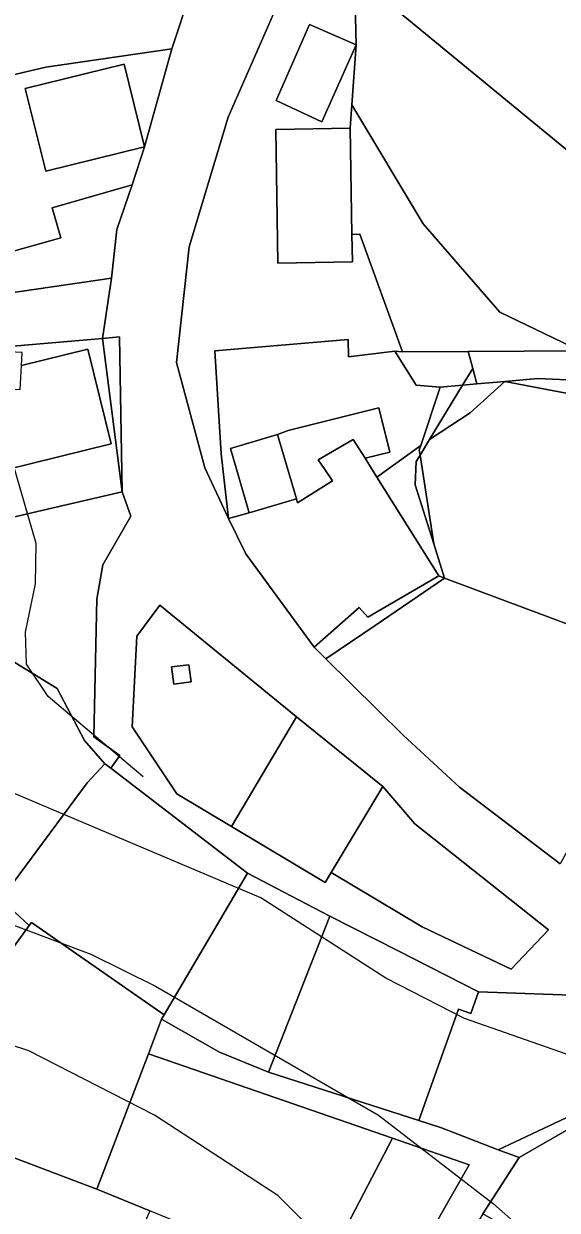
# Model space of a CAD drawing. Extents: x -510989 to -501240, y -1184665 to -1176098.
# Drawn here: x -503616 to -503549.8, y -1182038.8 to -1181891.5 of the extents above; entities that cross this region are included whole.
import ezdxf

# ---------------------------------------------------------------- set-up
doc = ezdxf.new("R2010")
doc.units = 0
for name, color, linetype in [('ostatni_plocha_x_draha', 7, 'Continuous'), ('ostatni_plocha_x_jina_plocha', 7, 'Continuous'), ('ostatni_plocha_x_neplodna_puda', 7, 'Continuous'), ('ostatni_plocha_x_ostatni_komunikace', 7, 'Continuous'), ('ostatni_plocha_x_silnice', 7, 'Continuous'), ('STAV_zaplavove_uzemi', 7, 'Continuous'), ('trvaly_travni_porost', 7, 'Continuous'), ('vodni_plocha_x_vodni_tok_v_koryt_prir_n_upr', 7, 'Continuous'), ('vrstevnice_01', 7, 'Continuous'), ('vrstevnice_02', 7, 'Continuous'), ('vrstevnice_03', 7, 'Continuous'), ('zahrada', 7, 'Continuous'), ('zastavena_plocha_a_nadvori', 7, 'Continuous'), ('zastavena_plocha_a_nadvori_x_spolecny_dvur', 7, 'Continuous')]:
    doc.layers.add(name, color=color, linetype=linetype)

msp = doc.modelspace()

# ---------------------------------------------------------------- linework, layer by layer
at = {"layer": 'ostatni_plocha_x_draha'}
msp.add_lwpolyline([(-503531.59, -1181921.11), (-503574.98, -1181885.44), (-503578.82, -1181876.04), (-503583.65, -1181864.21), (-503587.33, -1181855.21), (-503597.05, -1181831.18), (-503608.97, -1181803.95), (-503612.42, -1181794.77), (-503555.72, -1181773.46), (-503555.45, -1181796.44), (-503541.27, -1181835.82)], dxfattribs=at)
at = {"layer": 'ostatni_plocha_x_jina_plocha'}
for points in [[(-503590.38, -1181944.19), (-503584.52, -1181942.48), (-503582.19, -1181950.48), (-503588.05, -1181952.18)], [(-503566.93, -1181944.41), (-503566.83, -1181945.04), (-503567.32, -1181945.84), (-503567.44, -1181948.74), (-503565.13, -1181956.04), (-503563.78, -1181960.32), (-503564.51, -1181960.04), (-503572.2, -1181947.76), (-503566.74, -1181943.83)], [(-503567.32, -1181945.84), (-503566.83, -1181945.04), (-503565.13, -1181956.04), (-503567.44, -1181948.74)], [(-503563.78, -1181960.32), (-503572.42, -1181966.18), (-503578.54, -1181970.33), (-503579.99, -1181968.9), (-503574.4, -1181963.94), (-503573.32, -1181965.16), (-503564.51, -1181960.04)], [(-503599.13, -1181963.66), (-503582.17, -1181977.55), (-503584.4, -1181981.31), (-503590.24, -1181991.15), (-503597.02, -1181987.1), (-503602.57, -1181978.79), (-503601.98, -1181967.52)], [(-503597.69, -1181971.33), (-503597.4, -1181973.47), (-503595.26, -1181973.2), (-503595.52, -1181971.07)], [(-503597.69, -1181971.33), (-503595.52, -1181971.07), (-503595.26, -1181973.2), (-503597.4, -1181973.47)]]:
    msp.add_lwpolyline(points, close=True, dxfattribs=at)
at = {"layer": 'ostatni_plocha_x_neplodna_puda'}
for points in [[(-503591.74, -1182019.18), (-503585.66, -1182021.66), (-503567, -1182027.68), (-503564.18, -1182028.59), (-503557.12, -1182031.3), (-503554.53, -1182032.28), (-503559.02, -1182039.25), (-503564.18, -1182047.88), (-503572.58, -1182060.81), (-503575.58, -1182059.25), (-503560.72, -1182033.16), (-503570.27, -1182029.86), (-503600.55, -1182019.38), (-503598.92, -1182015.09)], [(-503570.27, -1182029.86), (-503560.72, -1182033.16), (-503575.58, -1182059.25), (-503571.44, -1182090.89), (-503572.6, -1182092.05), (-503577.65, -1182059.94), (-503572.54, -1182050.35), (-503579.44, -1182047.51)]]:
    msp.add_lwpolyline(points, close=True, dxfattribs=at)
at = {"layer": 'ostatni_plocha_x_ostatni_komunikace'}
for points in [[(-503574.98, -1181885.44), (-503574.78, -1181894.09), (-503580.55, -1181891.56), (-503584.68, -1181900.99), (-503579.01, -1181903.65), (-503574.78, -1181894.09), (-503575.3, -1181901.51), (-503575.51, -1181904.42), (-503584.74, -1181904.59), (-503584.47, -1181921.19), (-503575.23, -1181921.03), (-503575.28, -1181917.63), (-503574.29, -1181917.61), (-503568.99, -1181932.22), (-503569.98, -1181932.14), (-503575.73, -1181932.81), (-503575.75, -1181930.67), (-503592.32, -1181932.1), (-503591.53, -1181944.87), (-503590.6, -1181952.92), (-503593.54, -1181946.61), (-503597.09, -1181933.52), (-503595.5, -1181919.18), (-503590.66, -1181903.06), (-503578.82, -1181876.04)], [(-503595.25, -1181887.28), (-503597.65, -1181894.57), (-503613.28, -1181896.86), (-503629.04, -1181900.55)], [(-503621.91, -1181925.5), (-503605.16, -1181923.04), (-503606.26, -1181930.55), (-503622.75, -1181931.95)], [(-503629.93, -1181955.67), (-503614.35, -1181952.05), (-503603.8, -1181949.61), (-503602.76, -1181952.6), (-503606.22, -1181958.65), (-503606.97, -1181962.93), (-503607.33, -1181980.01), (-503604.12, -1181982.33), (-503605.24, -1181983.9), (-503605.95, -1181983.39), (-503608.5, -1181980.49), (-503611.89, -1181974.03), (-503621.18, -1181968.34)]]:
    msp.add_lwpolyline(points, dxfattribs=at)
for points in [[(-503606.26, -1181930.55), (-503604.15, -1181930.36), (-503603.8, -1181949.61)], [(-503592.32, -1181932.1), (-503575.75, -1181930.67), (-503575.73, -1181932.81), (-503569.98, -1181932.14), (-503567.3, -1181936.36), (-503564.32, -1181936.59), (-503566.74, -1181943.83), (-503572.2, -1181947.76), (-503573.66, -1181945.43), (-503570.59, -1181944.67), (-503571.95, -1181939.18), (-503583.21, -1181941.97), (-503584.52, -1181942.48), (-503590.38, -1181944.19), (-503588.05, -1181952.18), (-503590.6, -1181952.92), (-503591.53, -1181944.87)], [(-503537.74, -1182015.92), (-503530.49, -1182018.89), (-503534.63, -1182023.88), (-503540.08, -1182029.67), (-503540.45, -1182029.27), (-503540.9, -1182029.67), (-503546.83, -1182027.85), (-503554.53, -1182032.28), (-503557.12, -1182031.3), (-503548, -1182026.99), (-503541.31, -1182023.38), (-503535.06, -1182018.96)]]:
    msp.add_lwpolyline(points, close=True, dxfattribs=at)
at = {"layer": 'ostatni_plocha_x_silnice'}
for points in [[(-503578.82, -1181876.04), (-503590.66, -1181903.06), (-503595.5, -1181919.18), (-503597.09, -1181933.52), (-503593.54, -1181946.61), (-503590.6, -1181952.92), (-503588.46, -1181957.3), (-503579.99, -1181968.9), (-503578.54, -1181970.33), (-503568.94, -1181979.83), (-503561.92, -1181986.29), (-503549.43, -1181995.78)], [(-503545.71, -1182012.18), (-503559.59, -1182011.67), (-503569.54, -1182006.59), (-503578.03, -1182002.27), (-503583.75, -1181999.3), (-503588.24, -1181996.94), (-503605.24, -1181983.9), (-503604.12, -1181982.33), (-503607.33, -1181980.01), (-503606.97, -1181962.93), (-503606.22, -1181958.65), (-503602.76, -1181952.6), (-503603.8, -1181949.61), (-503604.15, -1181930.36), (-503606.26, -1181930.55), (-503605.16, -1181923.04), (-503604.48, -1181917.02), (-503602.56, -1181911.48), (-503601.06, -1181906.75), (-503597.65, -1181894.57), (-503595.25, -1181887.28)]]:
    msp.add_lwpolyline(points, dxfattribs=at)
msp.add_lwpolyline([(-503599.13, -1181963.66), (-503601.98, -1181967.52), (-503602.57, -1181978.79), (-503597.02, -1181987.1), (-503590.24, -1181991.15), (-503578.61, -1181998.11), (-503577.87, -1181996.87), (-503566.58, -1182003.62), (-503555.5, -1182008.87), (-503550.89, -1182004), (-503567.46, -1181990.81), (-503571.47, -1181986.18), (-503582.17, -1181977.55)], close=True, dxfattribs=at)
at = {"layer": 'STAV_zaplavove_uzemi'}
msp.add_spline([(-502250.32, -1184002.61), (-502355.07, -1183875.41), (-502442.37, -1183790.61), (-502477.29, -1183700.82), (-502532.16, -1183578.61), (-502567.08, -1183448.91), (-502626.05, -1183402.34), (-502705.41, -1183380.59), (-502814.2, -1183349.87), (-502882.03, -1183297.39), (-502931.95, -1183237.24), (-503042.02, -1183107.97), (-503139.64, -1183018.94), (-503222.14, -1182957.59), (-503308.56, -1182839.96), (-503316.24, -1182784.92), (-503330.32, -1182756.77), (-503348.24, -1182719.65), (-503334.16, -1182651.82), (-503323.92, -1182595.5), (-503313.68, -1182526.39), (-503294.1, -1182480.5), (-503251.86, -1182396.03), (-503229.34, -1182314.37), (-503216.1, -1182227.15), (-503242.43, -1182174.5), (-503271.86, -1182129.59), (-503287.34, -1182081.58), (-503343.88, -1182028.1), (-503361.79, -1182008.91), (-503396.35, -1181952.59), (-503442.43, -1181933.39), (-503497.46, -1181888.6), (-503525.62, -1181860.44), (-503528.18, -1181837.4), (-503548.66, -1181767.01), (-503558.9, -1181729.89), (-503576.82, -1181682.53), (-503578.1, -1181621.1), (-503567.86, -1181572.46), (-503552.5, -1181536.63), (-503538.04, -1181458.36), (-503518.33, -1181411.9), (-503509.88, -1181341.51), (-503497.21, -1181207.63), (-503499.77, -1181097.56), (-503498.02, -1181031.35), (-503510.82, -1180970.85), (-503549.22, -1180952.23), (-503571.32, -1180940.6), (-503605.07, -1180937.11), (-503651.61, -1180939.44), (-503671.39, -1180917.33), (-503679.53, -1180892.89), (-503713.27, -1180871.95), (-503727.24, -1180859.15), (-503734.22, -1180833.55), (-503728.4, -1180799.81), (-503741.2, -1180770.72), (-503722.82, -1180725.17), (-503721.54, -1180703.41), (-503731.78, -1180697.01), (-503767.61, -1180699.57), (-503790.65, -1180697.01), (-503817.53, -1180697.01), (-503861.04, -1180686.77), (-503889.2, -1180675.25), (-503900.72, -1180668.85), (-503953.2, -1180679.09), (-503997.99, -1180697.01), (-504063.27, -1180722.61), (-504109.34, -1180749.49), (-504142.62, -1180776.36), (-504177.18, -1180796.84), (-504211.73, -1180817.32), (-504414.98, -1180961.5), (-504472.7, -1180998.11), (-504544.51, -1181068.5), (-504600.82, -1181143.12), (-504621.94, -1181196.62), (-504641.65, -1181267.01), (-504660.25, -1181350.62), (-504634.7, -1181398.32), (-504617.66, -1181447.72), (-504600.62, -1181492.01), (-504587, -1181548.23), (-504592.11, -1181628.29), (-504569.96, -1181682.81), (-504568.26, -1181664.07), (-504554.63, -1181621.48), (-504547.82, -1181597.63)], degree=3, dxfattribs=at)
at = {"layer": 'trvaly_travni_porost'}
for points in [[(-503687.86, -1181944.87), (-503680.53, -1181950.09), (-503674.82, -1181954.32), (-503673.56, -1181953.8), (-503664.54, -1181961.43), (-503663.09, -1181960.3), (-503652.78, -1181966.66), (-503648.14, -1181970.44), (-503647.46, -1181971.03), (-503634.05, -1181982.28), (-503633.36, -1181982.86), (-503632.9, -1181983.25), (-503619.81, -1181994.23), (-503621.18, -1181995.86), (-503618.89, -1182000.24), (-503618.28, -1182000.74), (-503615.36, -1182003.47), (-503618.82, -1182008.2), (-503663, -1181978.28), (-503697, -1181957.06), (-503691.23, -1181949.37)], [(-503606.95, -1182036.19), (-503600.39, -1182038.89), (-503607.86, -1182056.14), (-503638.85, -1182043.43), (-503659.73, -1182067.71), (-503662.42, -1182066.1), (-503648.97, -1182049.38), (-503639.93, -1182038.74), (-503630.28, -1182027.39)]]:
    msp.add_lwpolyline(points, close=True, dxfattribs=at)
at = {"layer": 'vodni_plocha_x_vodni_tok_v_koryt_prir_n_upr'}
for points in [[(-503520.42, -1181930.09), (-503516.9, -1181932.78), (-503510.53, -1181938.62), (-503511.74, -1181940.92), (-503516.32, -1181938.34), (-503522.22, -1181936.87), (-503552.2, -1181935.53), (-503556.29, -1181935.88), (-503559.77, -1181936.19), (-503560.29, -1181934.28), (-503560.86, -1181932.17), (-503546.96, -1181932.1), (-503542.78, -1181934.07), (-503528.02, -1181932), (-503520.83, -1181931.97)], [(-503560.86, -1181932.17), (-503560.29, -1181934.28), (-503561.55, -1181936.34), (-503564.32, -1181936.59), (-503567.3, -1181936.36), (-503569.98, -1181932.14), (-503568.99, -1181932.22)], [(-503560.29, -1181934.28), (-503559.77, -1181936.19), (-503561.55, -1181936.34)]]:
    msp.add_lwpolyline(points, close=True, dxfattribs=at)
at = {"layer": 'vrstevnice_01'}
msp.add_lwpolyline([(-503757.31, -1181882), (-503755.59, -1181895), (-503754, -1181900), (-503746.31, -1181906), (-503735.19, -1181911), (-503725.59, -1181917), (-503715.09, -1181927), (-503701.59, -1181948), (-503699.81, -1181953), (-503679.31, -1181968), (-503678, -1181968), (-503665.41, -1181979), (-503652.59, -1181987), (-503629, -1181999), (-503607.69, -1182007), (-503599.69, -1182011), (-503572, -1182027), (-503557.69, -1182038), (-503550.91, -1182044), (-503537.19, -1182061)], dxfattribs=at)
at = {"layer": 'vrstevnice_02'}
for points in [[(-503547, -1182020), (-503561.31, -1182015), (-503571.09, -1182010), (-503586.59, -1182000), (-503619.81, -1181986), (-503633.31, -1181977), (-503642.41, -1181969), (-503673.81, -1181927), (-503674.41, -1181923), (-503673.31, -1181918), (-503678.31, -1181910), (-503685.5, -1181891), (-503688.41, -1181886), (-503706.09, -1181868), (-503715.69, -1181850), (-503732.5, -1181799), (-503743.41, -1181780), (-503747.59, -1181761), (-503745, -1181737), (-503738.91, -1181714), (-503736.5, -1181674), (-503734.41, -1181662), (-503726.09, -1181637)], [(-503547.59, -1182103), (-503550.09, -1182099), (-503554.41, -1182087), (-503555.69, -1182079), (-503560.81, -1182065), (-503562, -1182065), (-503568.91, -1182054), (-503577.41, -1182044), (-503584.5, -1182037), (-503599.81, -1182027), (-503615.41, -1182019), (-503670.31, -1182001), (-503680.31, -1181997), (-503682.19, -1181995), (-503689.91, -1181991), (-503700.5, -1181982), (-503709.69, -1181973), (-503719.19, -1181966), (-503721.69, -1181963), (-503733.31, -1181956), (-503739.5, -1181949), (-503744.09, -1181935), (-503753.59, -1181922), (-503762.69, -1181913)]]:
    msp.add_lwpolyline(points, dxfattribs=at)
at = {"layer": 'vrstevnice_03'}
msp.add_lwpolyline([(-503601.19, -1181985), (-503609.5, -1181978), (-503613, -1181975), (-503615.69, -1181971), (-503615.81, -1181967), (-503614.59, -1181961), (-503614.5, -1181956), (-503617.41, -1181946), (-503619.69, -1181940), (-503624.09, -1181933), (-503626.81, -1181929), (-503635.81, -1181913), (-503636, -1181910), (-503637.69, -1181906), (-503639.41, -1181896), (-503639, -1181892), (-503639.5, -1181886)], dxfattribs=at)
at = {"layer": 'zahrada'}
for points in [[(-503574.98, -1181885.44), (-503531.59, -1181921.11), (-503524.62, -1181926.72), (-503528.02, -1181932), (-503546.96, -1181932.1), (-503556.91, -1181927.27), (-503566.44, -1181916.29), (-503575.3, -1181901.51), (-503574.78, -1181894.09)], [(-503575.51, -1181904.42), (-503575.3, -1181901.51), (-503566.44, -1181916.29), (-503556.91, -1181927.27), (-503546.96, -1181932.1), (-503560.86, -1181932.17), (-503568.99, -1181932.22), (-503574.29, -1181917.61), (-503575.28, -1181917.63)], [(-503612.5, -1181914.32), (-503602.56, -1181911.48), (-503604.48, -1181917.02), (-503605.16, -1181923.04), (-503621.91, -1181925.5), (-503624.16, -1181917.65), (-503619.59, -1181916.34), (-503618.52, -1181920.05), (-503611.44, -1181918.03)], [(-503625.38, -1181932.17), (-503622.75, -1181931.95), (-503622.94, -1181935.52), (-503624.54, -1181935.92), (-503621.64, -1181947.68), (-503605.18, -1181943.63), (-503608.07, -1181931.86), (-503616.32, -1181933.9), (-503616.23, -1181932.3), (-503622.75, -1181931.95), (-503606.26, -1181930.55), (-503603.8, -1181949.61), (-503614.35, -1181952.05), (-503629.93, -1181955.67), (-503645.49, -1181946.76), (-503639.96, -1181942.63), (-503629.03, -1181929.36)], [(-503616.32, -1181933.9), (-503608.07, -1181931.86), (-503605.18, -1181943.63), (-503621.64, -1181947.68), (-503624.54, -1181935.92), (-503622.94, -1181935.52), (-503623, -1181936.51), (-503616.48, -1181936.87)], [(-503561.55, -1181936.34), (-503565.66, -1181943.11), (-503566.83, -1181945.04), (-503566.93, -1181944.41), (-503566.74, -1181943.83), (-503564.32, -1181936.59)], [(-503556.29, -1181935.88), (-503536.95, -1181939.56), (-503529.23, -1181948.22), (-503531.03, -1181968.08), (-503534.15, -1181972.34), (-503543.18, -1181968.03), (-503563.78, -1181960.32), (-503565.13, -1181956.04), (-503566.83, -1181945.04), (-503565.66, -1181943.11), (-503560.62, -1181939.77)], [(-503559.77, -1181936.19), (-503556.29, -1181935.88), (-503560.62, -1181939.77), (-503565.66, -1181943.11), (-503561.55, -1181936.34)], [(-503556.29, -1181935.88), (-503552.2, -1181935.53), (-503522.22, -1181936.87), (-503516.32, -1181938.34), (-503511.74, -1181940.92), (-503515.25, -1181947.59), (-503518.55, -1181951.68), (-503523.62, -1181957.96), (-503531.03, -1181968.08), (-503529.23, -1181948.22), (-503536.95, -1181939.56)], [(-503571.47, -1181986.18), (-503567.46, -1181990.81), (-503550.89, -1182004), (-503555.5, -1182008.87), (-503566.58, -1182003.62), (-503577.87, -1181996.87)], [(-503615.06, -1182003.06), (-503598.6, -1182014.54), (-503598.92, -1182015.09), (-503600.55, -1182019.38), (-503606.95, -1182036.19), (-503630.28, -1182027.39), (-503632.31, -1182026.62), (-503625.39, -1182017.17), (-503623.57, -1182014.68), (-503621.61, -1182012), (-503618.82, -1182008.2), (-503615.36, -1182003.47)], [(-503600.55, -1182019.38), (-503570.27, -1182029.86), (-503579.44, -1182047.51), (-503600.39, -1182038.89), (-503606.95, -1182036.19)]]:
    msp.add_lwpolyline(points, close=True, dxfattribs=at)
at = {"layer": 'zastavena_plocha_a_nadvori'}
for points in [[(-503580.55, -1181891.56), (-503574.78, -1181894.09), (-503579.01, -1181903.65), (-503584.68, -1181900.99)], [(-503613.31, -1181909.75), (-503601.06, -1181906.75), (-503602.56, -1181911.48), (-503612.5, -1181914.32), (-503611.44, -1181918.03), (-503618.52, -1181920.05), (-503619.59, -1181916.34), (-503624.16, -1181917.65), (-503627.98, -1181904.25), (-503629.04, -1181900.55), (-503613.28, -1181896.86), (-503597.65, -1181894.57), (-503601.06, -1181906.75), (-503603.58, -1181896.46), (-503615.85, -1181899.5)], [(-503615.85, -1181899.5), (-503603.58, -1181896.46), (-503601.06, -1181906.75), (-503613.31, -1181909.75)], [(-503584.74, -1181904.59), (-503575.51, -1181904.42), (-503575.28, -1181917.63), (-503575.23, -1181921.03), (-503584.47, -1181921.19)], [(-503583.21, -1181941.97), (-503571.95, -1181939.18), (-503570.59, -1181944.67), (-503573.66, -1181945.43), (-503575.13, -1181943.1), (-503579.49, -1181945.63), (-503578.74, -1181946.69), (-503577.68, -1181948.21), (-503582.06, -1181950.94), (-503582.19, -1181950.48), (-503584.52, -1181942.48)], [(-503573.66, -1181945.43), (-503572.2, -1181947.76), (-503564.51, -1181960.04), (-503573.32, -1181965.16), (-503574.4, -1181963.94), (-503579.99, -1181968.9), (-503588.46, -1181957.3), (-503590.6, -1181952.92), (-503588.05, -1181952.18), (-503582.19, -1181950.48), (-503582.06, -1181950.94), (-503577.68, -1181948.21), (-503578.74, -1181946.69), (-503579.49, -1181945.63), (-503575.13, -1181943.1)], [(-503572.42, -1181966.18), (-503563.78, -1181960.32), (-503543.18, -1181968.03), (-503534.15, -1181972.34), (-503537.35, -1181976.72), (-503545.2, -1181988.06), (-503548.57, -1181994.21), (-503549.43, -1181995.78), (-503561.92, -1181986.29), (-503568.94, -1181979.83), (-503578.54, -1181970.33)], [(-503621.6, -1181968.84), (-503621.18, -1181968.34), (-503611.89, -1181974.03), (-503608.5, -1181980.49), (-503605.95, -1181983.39), (-503608.16, -1181985.73), (-503618.89, -1182000.24), (-503621.18, -1181995.86), (-503619.81, -1181994.23), (-503632.9, -1181983.25), (-503633.36, -1181982.86)], [(-503582.17, -1181977.55), (-503571.47, -1181986.18), (-503577.87, -1181996.87), (-503578.61, -1181998.11), (-503590.24, -1181991.15), (-503584.4, -1181981.31)], [(-503605.95, -1181983.39), (-503605.24, -1181983.9), (-503588.24, -1181996.94), (-503589.92, -1181999.78), (-503597.89, -1182013.33), (-503598.6, -1182014.54), (-503615.06, -1182003.06), (-503615.36, -1182003.47), (-503618.28, -1182000.74), (-503618.89, -1182000.24), (-503608.16, -1181985.73)], [(-503569.54, -1182006.59), (-503559.59, -1182011.67), (-503560.54, -1182014.36), (-503562.05, -1182013.82), (-503566.28, -1182025.68), (-503567, -1182027.68), (-503585.66, -1182021.66), (-503582.75, -1182014.29), (-503578.03, -1182002.27)], [(-503559.59, -1182011.67), (-503545.71, -1182012.18), (-503537.74, -1182015.92), (-503535.06, -1182018.96), (-503541.31, -1182023.38), (-503548, -1182026.99), (-503557.12, -1182031.3), (-503564.18, -1182028.59), (-503567, -1182027.68), (-503566.28, -1182025.68), (-503562.05, -1182013.82), (-503560.54, -1182014.36)], [(-503546.83, -1182027.85), (-503540.9, -1182029.67), (-503544.17, -1182032.6), (-503541.56, -1182035.5), (-503540.54, -1182036.52), (-503545.13, -1182039.19), (-503546.63, -1182040.06), (-503549.58, -1182044.95), (-503557.66, -1182040.05), (-503559.02, -1182039.25), (-503554.53, -1182032.28)]]:
    msp.add_lwpolyline(points, close=True, dxfattribs=at)
at = {"layer": 'zastavena_plocha_a_nadvori_x_spolecny_dvur'}
msp.add_lwpolyline([(-503583.75, -1181999.3), (-503578.03, -1182002.27), (-503582.75, -1182014.29), (-503585.66, -1182021.66), (-503591.74, -1182019.18), (-503598.92, -1182015.09), (-503598.6, -1182014.54), (-503597.89, -1182013.33), (-503589.92, -1181999.78), (-503588.24, -1181996.94)], close=True, dxfattribs=at)

doc.saveas('drawing.dxf')
